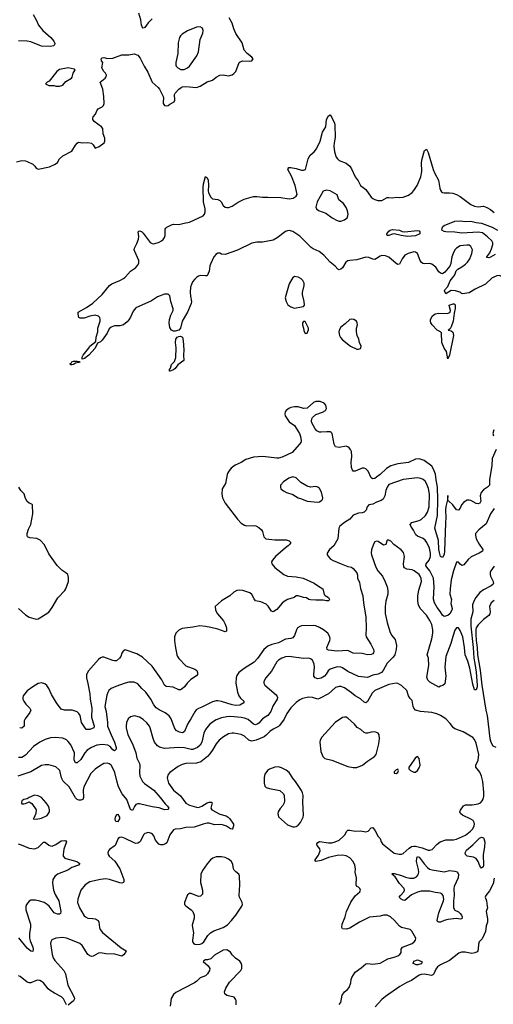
# Model space of a CAD drawing. Header units: inches. Extents: x 1834610 to 2027685, y 642842 to 774116.
# Tile 338 of 632: x 1942044 to 1947362, y 701850 to 712891. Entities that reach past the tile are written whole.
import ezdxf

# ---------------------------------------------------------------- set-up
doc = ezdxf.new("R2010")
doc.units = ezdxf.units.IN
doc.header["$MEASUREMENT"] = 0
doc.layers.add('B9740', color=7, linetype='Continuous')
doc.layers.add('B9741', color=7, linetype='Continuous')

msp = doc.modelspace()

# ---------------------------------------------------------------- linework, layer by layer
at = {"layer": 'B9740', "color": 5}
for points, elevation in [([(1944031, 710000), (1944010, 709982), (1943985, 709950), (1943963, 709890), (1943957, 709837), (1943961, 709790), (1943974, 709730), (1943970, 709710), (1943929, 709610), (1943869, 709511), (1943851, 709430), (1943830, 709411), (1943790, 709397), (1943770, 709399), (1943749, 709409), (1943730, 709438), (1943723, 709490), (1943727, 709527), (1943742, 709578), (1943767, 709630), (1943767, 709650), (1943741, 709730), (1943730, 709793), (1943710, 709812), (1943690, 709814), (1943670, 709811), (1943590, 709784), (1943523, 709737), (1943350, 709661), (1943317, 709623), (1943290, 709554), (1943270, 709525), (1943250, 709501), (1943210, 709469), (1943170, 709457), (1943110, 709456), (1943070, 709444), (1943050, 709424), (1943025, 709375), (1942970, 709297), (1942950, 709280), (1942917, 709263), (1942890, 709206), (1942819, 709130), (1942773, 709090), (1942745, 709085), (1942745, 709105), (1942756, 709130), (1942816, 709204), (1942830, 709230), (1942898, 709282), (1942903, 709330), (1942922, 709390), (1942922, 709430), (1942946, 709510), (1942947, 709530), (1942944, 709550), (1942930, 709566), (1942890, 709576), (1942830, 709565), (1942770, 709545), (1942724, 709544), (1942709, 709551), (1942699, 709590), (1942702, 709610), (1942796, 709664), (1942867, 709713), (1942971, 709809), (1943051, 709910), (1943080, 709930), (1943170, 709966), (1943211, 709990), (1943224, 710000)], 380), ([(1945113, 710000), (1945110, 709998), (1945070, 709929), (1945023, 709770), (1945036, 709730), (1945055, 709695), (1945087, 709670), (1945130, 709655), (1945210, 709669), (1945230, 709674), (1945242, 709690), (1945240, 709730), (1945220, 709810), (1945220, 709830), (1945240, 709910), (1945237, 709937), (1945225, 709965), (1945205, 709985), (1945177, 710000)], 420), ([(1947362, 710000), (1947350, 709995), (1947274, 709926), (1947157, 709870), (1947090, 709828), (1947016, 709816), (1947002, 709822), (1946997, 709830), (1946938, 709850), (1946890, 709854), (1946830, 709818), (1946825, 709825), (1946814, 709850), (1946818, 709862), (1946850, 709898), (1946879, 709961), (1946909, 710000)], 380), ([(1947392, 708070), (1947350, 707970), (1947347, 707890), (1947320, 707730), (1947318, 707670), (1947296, 707650), (1947250, 707619), (1947225, 707590), (1947214, 707550), (1947220, 707490), (1947210, 707468), (1947190, 707460), (1947170, 707464), (1947110, 707498), (1947090, 707504), (1947070, 707504), (1947030, 707482), (1947005, 707450), (1946990, 707415), (1946970, 707392), (1946950, 707395), (1946909, 707449), (1946857, 707497), (1946852, 707512), (1946850, 707555), (1946848, 707508), (1946830, 707433), (1946825, 707390), (1946830, 707310), (1946824, 707250), (1946815, 706930), (1946810, 706895), (1946790, 706861), (1946770, 706873), (1946758, 706918), (1946750, 706950), (1946745, 707050), (1946707, 707190), (1946735, 707330), (1946740, 707510), (1946736, 707650), (1946720, 707730), (1946713, 707793), (1946690, 707850), (1946670, 707883), (1946587, 707947), (1946530, 707965), (1946490, 707964), (1946410, 707924), (1946290, 707912), (1946210, 707888), (1946161, 707859), (1946090, 707792), (1946050, 707762), (1946030, 707747), (1946010, 707741), (1945990, 707753), (1945956, 707830), (1945930, 707855), (1945910, 707863), (1945890, 707861), (1945810, 707827), (1945790, 707830), (1945781, 707841), (1945770, 707870), (1945767, 707930), (1945774, 707994), (1945768, 708048), (1945760, 708070), (1945745, 708090), (1945730, 708101), (1945710, 708107), (1945630, 708095), (1945590, 708101), (1945575, 708130), (1945552, 708250), (1945541, 708261), (1945529, 708269), (1945491, 708271), (1945430, 708265), (1945410, 708267), (1945381, 708281), (1945361, 708301), (1945325, 708370), (1945321, 708390), (1945324, 708416), (1945330, 708430), (1945370, 708463), (1945444, 708490), (1945479, 708510), (1945489, 708530), (1945487, 708550), (1945480, 708570), (1945463, 708590), (1945418, 708610), (1945370, 708610), (1945343, 708597), (1945270, 708534), (1945230, 708529), (1945170, 708549), (1945130, 708549), (1945090, 708541), (1945065, 708530), (1945036, 708510), (1945026, 708494), (1945021, 708470), (1945023, 708450), (1945070, 708381), (1945130, 708341), (1945184, 708250), (1945198, 708218), (1945204, 708170), (1945201, 708150), (1945187, 708130), (1945102, 708038), (1944990, 707985), (1944950, 707974), (1944930, 707974), (1944774, 707994), (1944670, 707985), (1944582, 707958), (1944530, 707925), (1944465, 707895), (1944420, 707860), (1944393, 707830), (1944381, 707810), (1944374, 707790), (1944356, 707690), (1944318, 707630), (1944313, 707570), (1944322, 707530), (1944350, 707470), (1944490, 707289), (1944530, 707245), (1944570, 707222), (1944590, 707217), (1944670, 707220), (1944695, 707215), (1944730, 707195), (1944759, 707170), (1944771, 707150), (1944785, 707090), (1944809, 707069), (1944910, 707057), (1945037, 707057), (1945068, 707048), (1945087, 707030), (1945077, 707010), (1945059, 706990), (1945030, 706970), (1944915, 706870), (1944883, 706830), (1944871, 706810), (1944876, 706790), (1944910, 706748), (1945011, 706671), (1945050, 706650), (1945150, 706643), (1945228, 706628), (1945350, 706574), (1945398, 706538), (1945449, 706509), (1945464, 706444), (1945474, 706434), (1945513, 706410), (1945521, 706390), (1945518, 706382), (1945510, 706374), (1945490, 706373), (1945450, 706381), (1945370, 706381), (1945310, 706386), (1945289, 706390), (1945266, 706406), (1945230, 706412), (1945170, 706431), (1945150, 706431), (1945127, 706413), (1945052, 706388), (1945013, 706367), (1944990, 706347), (1944930, 706277), (1944890, 706252), (1944870, 706259), (1944835, 706315), (1944810, 706336), (1944750, 706362), (1944690, 706376), (1944675, 706395), (1944650, 706447), (1944630, 706465), (1944550, 706490), (1944510, 706495), (1944482, 706490), (1944450, 706473), (1944403, 706430), (1944310, 706376), (1944239, 706310), (1944244, 706270), (1944266, 706230), (1944331, 706151), (1944353, 706113), (1944366, 706070), (1944367, 706033), (1944350, 706027), (1944270, 706057), (1944190, 706076), (1944130, 706087), (1944068, 706092), (1943990, 706078), (1943870, 706064), (1943830, 706047), (1943799, 706010), (1943784, 705970), (1943783, 705930), (1943788, 705870), (1943807, 705770), (1943816, 705750), (1943830, 705728), (1943910, 705647), (1944010, 705609), (1944032, 705592), (1944042, 705570), (1944041, 705550), (1944030, 705532), (1943967, 705493), (1943926, 705450), (1943896, 705410), (1943870, 705387), (1943850, 705376), (1943830, 705377), (1943766, 705406), (1943690, 705412), (1943670, 705430), (1943640, 705490), (1943530, 705643), (1943424, 705744), (1943360, 705780), (1943230, 705826), (1943205, 705810), (1943192, 705788), (1943180, 705750), (1943166, 705730), (1943130, 705703), (1943110, 705700), (1943090, 705704), (1942990, 705742), (1942970, 705742), (1942950, 705734), (1942930, 705718), (1942815, 705590), (1942795, 705550), (1942796, 705510), (1942809, 705449), (1942830, 705330), (1942834, 705270), (1942855, 705170), (1942852, 705070), (1942879, 704970), (1942875, 704950), (1942830, 704930), (1942790, 704930), (1942740, 705010), (1942722, 705090), (1942710, 705111), (1942690, 705130), (1942635, 705150), (1942547, 705147), (1942510, 705158), (1942459, 705230), (1942403, 705323), (1942372, 705392), (1942350, 705426), (1942325, 705445), (1942290, 705456), (1942250, 705447), (1942190, 705410), (1942130, 705365), (1942085, 705310), (1942079, 705290), (1942081, 705270), (1942090, 705250), (1942115, 705215), (1942159, 705170), (1942168, 705150), (1942159, 705121), (1942104, 705050), (1942096, 705030), (1942094, 704970), (1942070, 704946), (1942044, 704950)], 420), ([(1947366, 708290), (1947358, 708250), (1947363, 708223)], 420), ([(1947370, 707411), (1947329, 707350), (1947281, 707239), (1947198, 707170), (1947162, 707130), (1947160, 707110), (1947170, 707070), (1947202, 707010), (1947243, 706950), (1947239, 706930), (1947204, 706910), (1947112, 706868), (1947081, 706839), (1947030, 706777), (1947010, 706769), (1946990, 706784), (1946970, 706809), (1946950, 706809), (1946944, 706796), (1946916, 706710), (1946890, 706609), (1946878, 706510), (1946874, 706450), (1946891, 706391), (1946885, 706345), (1946900, 706290), (1946897, 706270), (1946872, 706230), (1946850, 706211), (1946810, 706198), (1946792, 706212), (1946770, 706250), (1946730, 706301), (1946702, 706350), (1946692, 706392), (1946699, 706530), (1946689, 706629), (1946650, 706710), (1946616, 706750), (1946605, 706770), (1946608, 706790), (1946643, 706830), (1946657, 706870), (1946657, 706910), (1946645, 706965), (1946616, 707030), (1946596, 707056), (1946573, 707073), (1946510, 707100), (1946493, 707113), (1946466, 707166), (1946434, 707210), (1946428, 707230), (1946448, 707252), (1946530, 707276), (1946553, 707287), (1946601, 707330), (1946624, 707370), (1946641, 707430), (1946645, 707570), (1946633, 707633), (1946613, 707690), (1946596, 707716), (1946574, 707734), (1946547, 707747), (1946510, 707755), (1946350, 707736), (1946190, 707677), (1946169, 707650), (1946156, 707610), (1946144, 707550), (1946125, 707515), (1946102, 707498), (1946050, 707480), (1946010, 707458), (1945966, 707450), (1945947, 707430), (1945933, 707390), (1945913, 707367), (1945890, 707360), (1945850, 707358), (1945790, 707333), (1945752, 707289), (1945690, 707254), (1945637, 707210), (1945628, 707190), (1945615, 707070), (1945570, 706990), (1945524, 706950), (1945498, 706910), (1945498, 706890), (1945506, 706874), (1945530, 706846), (1945565, 706825), (1945652, 706788), (1945730, 706760), (1945771, 706751), (1945790, 706736), (1945830, 706687), (1945837, 706663), (1945838, 706630), (1945859, 706579), (1945871, 706511), (1945896, 706430), (1945904, 706350), (1945932, 706192), (1945934, 706070), (1945929, 705990), (1945936, 705970), (1945988, 705890), (1946016, 705830), (1946022, 705810), (1946017, 705790), (1946010, 705781), (1945989, 705771), (1945950, 705768), (1945890, 705784), (1945790, 705788), (1945730, 705816), (1945610, 705810), (1945510, 705822), (1945497, 705830), (1945494, 705850), (1945527, 705930), (1945530, 705950), (1945528, 705970), (1945505, 706010), (1945455, 706050), (1945410, 706076), (1945370, 706093), (1945339, 706099), (1945210, 706095), (1945190, 706088), (1945164, 706070), (1945152, 706049), (1945130, 705987), (1945110, 705958), (1945090, 705950), (1945030, 705943), (1944950, 705904), (1944876, 705884), (1944830, 705866), (1944786, 705830), (1944714, 705726), (1944675, 705685), (1944563, 705617), (1944504, 705570), (1944484, 705536), (1944474, 705510), (1944472, 705450), (1944491, 705350), (1944505, 705310), (1944523, 705284), (1944562, 705250), (1944562, 705230), (1944515, 705205), (1944470, 705200), (1944430, 705208), (1944310, 705247), (1944270, 705254), (1944250, 705254), (1944210, 705243), (1944090, 705181), (1944050, 705167), (1944027, 705153), (1944009, 705131), (1943966, 705050), (1943928, 704990), (1943895, 704910), (1943881, 704899), (1943870, 704894), (1943840, 704900), (1943802, 704922), (1943782, 704950), (1943745, 705050), (1943723, 705083), (1943679, 705119), (1943610, 705151), (1943575, 705175), (1943549, 705209), (1943518, 705270), (1943459, 705350), (1943416, 705390), (1943370, 705444), (1943330, 705463), (1943270, 705462), (1943230, 705452), (1943125, 705415), (1943071, 705390), (1943046, 705370), (1943033, 705347), (1943024, 705316), (1943002, 705190), (1943014, 705134), (1943030, 705010), (1943031, 704970), (1943070, 704870), (1943110, 704790), (1943127, 704730), (1943126, 704710), (1943110, 704694), (1943090, 704702), (1943060, 704740), (1943034, 704754), (1942970, 704762), (1942910, 704754), (1942850, 704729), (1942802, 704698), (1942777, 704670), (1942730, 704594), (1942690, 704559), (1942670, 704556), (1942655, 704590), (1942658, 704670), (1942619, 704759), (1942590, 704796), (1942570, 704814), (1942530, 704833), (1942441, 704841), (1942390, 704839), (1942330, 704820), (1942270, 704790), (1942201, 704739), (1942110, 704644), (1942070, 704617), (1942030, 704616)], 440), ([(1942030, 706290), (1942110, 706219), (1942152, 706192), (1942230, 706169), (1942250, 706173), (1942290, 706193), (1942370, 706248), (1942410, 706298), (1942473, 706406), (1942550, 706490), (1942562, 706510), (1942592, 706590), (1942594, 706634), (1942584, 706670), (1942562, 706690), (1942517, 706717), (1942464, 706770), (1942370, 706903), (1942321, 707001), (1942274, 707054), (1942235, 707075), (1942160, 707080), (1942132, 707092), (1942127, 707107), (1942128, 707130), (1942143, 707177), (1942170, 707230), (1942193, 707350), (1942188, 707450), (1942179, 707459), (1942150, 707469), (1942128, 707488), (1942110, 707522), (1942093, 707573), (1942058, 707610), (1942036, 707650)], 420), ([(1947370, 706762), (1947333, 706710), (1947327, 706693), (1947326, 706670), (1947330, 706650), (1947361, 706590), (1947364, 706570), (1947359, 706561), (1947339, 706541), (1947250, 706498), (1947210, 706468), (1947166, 706410), (1947144, 706370), (1947129, 706330), (1947130, 706250), (1947111, 706169), (1947108, 706090), (1947137, 705850), (1947142, 705730), (1947156, 705670), (1947170, 705573), (1947181, 705430), (1947180, 705410), (1947170, 705375), (1947150, 705375), (1947130, 705438), (1947098, 705618), (1947076, 705696), (1947046, 705770), (1947040, 705850), (1947018, 705970), (1946990, 706043), (1946970, 706073), (1946950, 706072), (1946930, 706044), (1946906, 705974), (1946886, 705894), (1946827, 705750), (1946817, 705630), (1946830, 705530), (1946818, 705442), (1946796, 705424), (1946770, 705418), (1946750, 705407), (1946650, 705462), (1946625, 705485), (1946617, 705517), (1946636, 705650), (1946633, 705733), (1946619, 705770), (1946673, 705947), (1946682, 706010), (1946682, 706050), (1946672, 706110), (1946650, 706155), (1946610, 706215), (1946539, 706290), (1946521, 706330), (1946515, 706370), (1946516, 706430), (1946527, 706493), (1946554, 706590), (1946550, 706625), (1946541, 706650), (1946530, 706670), (1946475, 706710), (1946450, 706720), (1946390, 706730), (1946364, 706744), (1946357, 706757), (1946352, 706790), (1946363, 706870), (1946355, 706915), (1946327, 706947), (1946245, 707005), (1946210, 707043), (1946190, 707056), (1946170, 707054), (1946154, 707006), (1946130, 707000), (1946070, 707039), (1946050, 707043), (1946030, 707035), (1946016, 707010), (1945993, 706947), (1945989, 706911), (1945993, 706890), (1946042, 706750), (1946067, 706710), (1946118, 706650), (1946149, 706589), (1946169, 706530), (1946177, 706490), (1946178, 706450), (1946156, 706370), (1946146, 706310), (1946148, 706232), (1946170, 706131), (1946200, 706030), (1946218, 705990), (1946259, 705939), (1946275, 705875), (1946272, 705830), (1946255, 705770), (1946236, 705744), (1946170, 705677), (1946126, 705594), (1946105, 705570), (1946070, 705552), (1946010, 705540), (1945950, 705516), (1945850, 705524), (1945730, 705580), (1945670, 705622), (1945650, 705631), (1945610, 705634), (1945530, 705609), (1945509, 705590), (1945487, 705553), (1945465, 705530), (1945430, 705508), (1945390, 705499), (1945361, 705510), (1945348, 705528), (1945345, 705550), (1945354, 705630), (1945350, 705664), (1945330, 705708), (1945310, 705725), (1945290, 705730), (1945230, 705729), (1945070, 705749), (1945030, 705745), (1944988, 705732), (1944950, 705710), (1944930, 705690), (1944870, 705586), (1944809, 705510), (1944785, 705470), (1944784, 705450), (1944796, 705430), (1944922, 705322), (1944933, 705310), (1944939, 705290), (1944935, 705270), (1944887, 705193), (1944865, 705135), (1944831, 705090), (1944770, 705050), (1944730, 705004), (1944712, 704990), (1944690, 704983), (1944670, 704990), (1944610, 705044), (1944570, 705059), (1944530, 705065), (1944410, 705077), (1944370, 705075), (1944310, 705061), (1944250, 705039), (1944210, 705015), (1944174, 704986), (1944129, 704931), (1944110, 704890), (1944089, 704790), (1944070, 704755), (1944039, 704730), (1943990, 704708), (1943970, 704708), (1943894, 704726), (1943830, 704728), (1943670, 704718), (1943615, 704735), (1943590, 704750), (1943558, 704790), (1943542, 704830), (1943511, 704950), (1943501, 704970), (1943470, 705008), (1943430, 705043), (1943389, 705070), (1943350, 705082), (1943330, 705084), (1943290, 705074), (1943264, 705050), (1943245, 705010), (1943238, 704970), (1943239, 704950), (1943258, 704870), (1943310, 704770), (1943349, 704670), (1943360, 704610), (1943389, 704550), (1943393, 704530), (1943389, 704450), (1943395, 704410), (1943404, 704384), (1943424, 704350), (1943446, 704326), (1943550, 704251), (1943621, 704170), (1943678, 704098), (1943705, 704070), (1943717, 704050), (1943707, 704033), (1943670, 704032), (1943610, 704054), (1943530, 704066), (1943390, 704098), (1943370, 704097), (1943350, 704090), (1943332, 704068), (1943310, 704025), (1943290, 704035), (1943247, 704147), (1943193, 704210), (1943155, 704290), (1943134, 704354), (1943113, 704450), (1943090, 704496), (1943070, 704531), (1943050, 704548), (1943030, 704554), (1942990, 704550), (1942939, 704521), (1942890, 704487), (1942842, 704438), (1942765, 704290), (1942756, 704250), (1942759, 704170), (1942752, 704148), (1942730, 704138), (1942710, 704140), (1942690, 704148), (1942670, 704165), (1942600, 704290), (1942532, 704352), (1942514, 704390), (1942494, 704470), (1942484, 704484), (1942450, 704511), (1942370, 704537), (1942330, 704536), (1942290, 704527), (1942170, 704457), (1942025, 704410)], 460), ([(1947370, 706378), (1947338, 706350), (1947319, 706310), (1947326, 706250), (1947324, 706230), (1947311, 706209), (1947250, 706164), (1947190, 706105), (1947170, 706070), (1947166, 706054), (1947164, 705996), (1947168, 705930), (1947181, 705850), (1947183, 705770), (1947216, 705596), (1947234, 705430), (1947277, 705150), (1947292, 705090), (1947322, 704830), (1947333, 704790), (1947358, 704750), (1947390, 704732)], 480), ([(1945630, 701848), (1945650, 701870), (1945666, 701954), (1945690, 701989), (1945724, 702016), (1945742, 702038), (1945762, 702090), (1945767, 702130), (1945774, 702150), (1945810, 702212), (1945880, 702260), (1945930, 702304), (1945950, 702309), (1946010, 702300), (1946090, 702310), (1946179, 702361), (1946250, 702379), (1946290, 702395), (1946314, 702410), (1946328, 702430), (1946328, 702470), (1946341, 702490), (1946450, 702533), (1946472, 702550), (1946487, 702570), (1946492, 702590), (1946447, 702670), (1946430, 702687), (1946330, 702710), (1946310, 702726), (1946253, 702790), (1946206, 702830), (1946170, 702850), (1946130, 702850), (1946090, 702840), (1945970, 702828), (1945860, 702770), (1945750, 702703), (1945710, 702691), (1945670, 702696), (1945661, 702710), (1945666, 702750), (1945700, 702830), (1945715, 702890), (1945763, 702997), (1945810, 703068), (1945862, 703110), (1945869, 703130), (1945864, 703150), (1945850, 703164), (1945830, 703172), (1945821, 703190), (1945826, 703270), (1945812, 703330), (1945815, 703370), (1945807, 703410), (1945787, 703450), (1945751, 703491), (1945710, 703515), (1945670, 703524), (1945610, 703520), (1945510, 703496), (1945430, 703464), (1945370, 703452), (1945361, 703461), (1945360, 703470), (1945398, 703522), (1945417, 703570), (1945414, 703594), (1945386, 703630), (1945380, 703650), (1945390, 703666), (1945410, 703674), (1945510, 703661), (1945550, 703662), (1945587, 703670), (1945630, 703690), (1945677, 703730), (1945696, 703750), (1945717, 703790), (1945730, 703801), (1945750, 703802), (1945810, 703792), (1945870, 703797), (1945930, 703783), (1945956, 703790), (1945990, 703828), (1946010, 703831), (1946037, 703797), (1946070, 703733), (1946091, 703711), (1946104, 703670), (1946117, 703650), (1946250, 703544), (1946306, 703534), (1946330, 703534), (1946350, 703540), (1946418, 703602), (1946442, 703618), (1946470, 703625), (1946490, 703624), (1946563, 703603), (1946630, 703577), (1946650, 703577), (1946674, 703586), (1946730, 703647), (1946765, 703670), (1946830, 703693), (1946914, 703694), (1946950, 703701), (1947050, 703748), (1947104, 703790), (1947130, 703819), (1947147, 703850), (1947151, 703870), (1947148, 703890), (1947135, 703910), (1947110, 703926), (1947017, 703970), (1946995, 703990), (1946986, 704010), (1946992, 704028), (1947026, 704074), (1947050, 704088), (1947126, 704086), (1947190, 704098), (1947218, 704110), (1947237, 704130), (1947248, 704150), (1947255, 704185), (1947255, 704230), (1947245, 704350), (1947230, 704410), (1947210, 704454), (1947167, 704510), (1947167, 704530), (1947192, 704588), (1947200, 704650), (1947170, 704780), (1947150, 704821), (1947130, 704841), (1947024, 704904), (1946930, 704938), (1946915, 704950), (1946879, 704999), (1946830, 705050), (1946767, 705087), (1946727, 705107), (1946670, 705123), (1946545, 705135), (1946490, 705150), (1946469, 705170), (1946461, 705190), (1946450, 705258), (1946430, 705278), (1946410, 705310), (1946391, 705370), (1946330, 705425), (1946290, 705447), (1946270, 705450), (1946190, 705437), (1946030, 705368), (1946001, 705339), (1945950, 705246), (1945930, 705232), (1945910, 705238), (1945870, 705275), (1945810, 705308), (1945770, 705343), (1945690, 705398), (1945650, 705414), (1945630, 705415), (1945590, 705401), (1945510, 705332), (1945410, 705279), (1945390, 705273), (1945330, 705291), (1945290, 705293), (1945221, 705279), (1945190, 705264), (1945150, 705233), (1945090, 705174), (1945044, 705110), (1945012, 705048), (1944963, 704977), (1944950, 704965), (1944890, 704936), (1944853, 704910), (1944813, 704867), (1944790, 704851), (1944699, 704810), (1944650, 704802), (1944618, 704810), (1944570, 704855), (1944530, 704875), (1944450, 704892), (1944428, 704892), (1944390, 704881), (1944332, 704848), (1944285, 704810), (1944250, 704770), (1944214, 704706), (1944180, 704660), (1944151, 704629), (1944079, 704570), (1944030, 704553), (1943911, 704551), (1943870, 704540), (1943822, 704518), (1943730, 704450), (1943710, 704425), (1943699, 704390), (1943715, 704330), (1943770, 704250), (1943848, 704188), (1943910, 704105), (1943950, 704082), (1944030, 704059), (1944050, 704057), (1944090, 704073), (1944150, 704111), (1944170, 704118), (1944197, 704117), (1944205, 704110), (1944192, 704050), (1944202, 704030), (1944290, 703982), (1944362, 703962), (1944384, 703950), (1944404, 703930), (1944444, 703870), (1944444, 703850), (1944436, 703824), (1944430, 703815), (1944410, 703818), (1944366, 703846), (1944321, 703861), (1944290, 703865), (1944230, 703862), (1944170, 703880), (1944150, 703880), (1944106, 703870), (1944004, 703836), (1943910, 703832), (1943850, 703819), (1943790, 703814), (1943770, 703807), (1943731, 703750), (1943698, 703662), (1943681, 703650), (1943650, 703639), (1943630, 703637), (1943607, 703647), (1943570, 703690), (1943550, 703739), (1943537, 703757), (1943526, 703766), (1943490, 703776), (1943450, 703766), (1943433, 703750), (1943400, 703680), (1943390, 703667), (1943370, 703656), (1943350, 703654), (1943330, 703659), (1943230, 703710), (1943190, 703724), (1943170, 703722), (1943151, 703709), (1943115, 703630), (1943054, 703586), (1943042, 703570), (1943035, 703550), (1943038, 703530), (1943050, 703511), (1943114, 703454), (1943170, 703370), (1943212, 703250), (1943214, 703226), (1943210, 703214), (1943192, 703208), (1943170, 703211), (1943051, 703251), (1943010, 703256), (1942950, 703250), (1942830, 703223), (1942778, 703190), (1942731, 703130), (1942697, 703030), (1942694, 702990), (1942715, 702930), (1942770, 702842), (1942782, 702830), (1942810, 702816), (1942867, 702813), (1942890, 702808), (1942925, 702790), (1942933, 702770), (1942939, 702710), (1942948, 702688), (1942975, 702655), (1943183, 702483), (1943241, 702450), (1943233, 702430), (1943210, 702404), (1943190, 702390), (1943113, 702413), (1943010, 702417), (1942950, 702427), (1942930, 702424), (1942870, 702389), (1942850, 702386), (1942830, 702393), (1942810, 702410), (1942747, 702510), (1942719, 702530), (1942675, 702550), (1942570, 702590), (1942530, 702599), (1942450, 702590), (1942406, 702574), (1942393, 702550), (1942390, 702530), (1942408, 702410), (1942420, 702370), (1942440, 702340), (1942539, 702230), (1942558, 702190), (1942586, 702066), (1942655, 701930), (1942660, 701910), (1942650, 701890), (1942590, 701842)], 480), ([(1942029, 703649), (1942060, 703640), (1942150, 703600), (1942210, 703595), (1942251, 703609), (1942310, 703667), (1942330, 703667), (1942370, 703636), (1942390, 703627), (1942410, 703625), (1942450, 703643), (1942510, 703682), (1942550, 703688), (1942562, 703682), (1942568, 703670), (1942541, 703590), (1942531, 703530), (1942532, 703510), (1942550, 703490), (1942564, 703484), (1942686, 703450), (1942719, 703430), (1942705, 703410), (1942630, 703384), (1942584, 703356), (1942470, 703310), (1942437, 703283), (1942416, 703250), (1942412, 703210), (1942424, 703130), (1942442, 703082), (1942483, 703010), (1942505, 702890), (1942503, 702870), (1942496, 702864), (1942490, 702859), (1942470, 702860), (1942430, 702876), (1942374, 702950), (1942353, 702970), (1942319, 702990), (1942270, 703008), (1942223, 703017), (1942170, 703017), (1942150, 703007), (1942122, 702970), (1942112, 702948), (1942112, 702910), (1942165, 702750), (1942165, 702710), (1942154, 702646), (1942156, 702590), (1942162, 702562), (1942190, 702490), (1942194, 702466), (1942190, 702442), (1942170, 702445), (1942130, 702480), (1942035, 702595)], 460), ([(1947370, 703266), (1947359, 703201), (1947319, 703121), (1947279, 703070), (1947271, 703050), (1947284, 703010), (1947294, 702950), (1947296, 702930), (1947283, 702890), (1947298, 702810), (1947296, 702770), (1947282, 702730), (1947275, 702665), (1947235, 702585), (1947202, 702550), (1947196, 702524), (1947193, 702467), (1947189, 702451), (1947180, 702440), (1947154, 702426), (1947120, 702420), (1947046, 702434), (1947006, 702434), (1946975, 702425), (1946870, 702343), (1946768, 702292), (1946736, 702270), (1946716, 702244), (1946694, 702190), (1946681, 702179), (1946666, 702174), (1946590, 702188), (1946550, 702184), (1946530, 702177), (1946443, 702117), (1946390, 702093), (1946312, 702048), (1946150, 701936), (1946110, 701903), (1946037, 701823)], 480), ([(1944475, 701845), (1944474, 701894), (1944469, 701909), (1944454, 701930), (1944369, 701950), (1944347, 701967), (1944343, 701990), (1944358, 702030), (1944400, 702100), (1944526, 702230), (1944537, 702250), (1944539, 702290), (1944532, 702312), (1944515, 702335), (1944467, 702367), (1944430, 702405), (1944410, 702433), (1944370, 702460), (1944330, 702458), (1944230, 702400), (1944190, 702359), (1944151, 702349), (1944130, 702349), (1944110, 702338), (1944105, 702330), (1944161, 702281), (1944179, 702250), (1944177, 702230), (1944153, 702190), (1944129, 702171), (1944070, 702146), (1944034, 702110), (1944008, 702092), (1943797, 701983), (1943770, 701961), (1943744, 701916), (1943732, 701830)], 520), ([(1942570, 701845), (1942536, 701910), (1942515, 701935), (1942434, 701974), (1942385, 702005), (1942364, 702024), (1942310, 702090), (1942290, 702106), (1942270, 702116), (1942241, 702119), (1942170, 702092), (1942150, 702091), (1942130, 702100), (1942050, 702160), (1942030, 702169)], 480)]:
    msp.add_lwpolyline(points, dxfattribs=dict(at, elevation=elevation))
for points, elevation in [([(1946850, 709089), (1946838, 709170), (1946810, 709207), (1946782, 709270), (1946779, 709379), (1946770, 709390), (1946730, 709408), (1946676, 709470), (1946662, 709490), (1946656, 709510), (1946658, 709530), (1946678, 709570), (1946710, 709594), (1946750, 709599), (1946845, 709595), (1946874, 709606), (1946879, 709610), (1946881, 709630), (1946869, 709670), (1946868, 709690), (1946910, 709705), (1946924, 709704), (1946934, 709694), (1946934, 709654), (1946922, 709598), (1946912, 709510), (1946890, 709448), (1946876, 709424), (1946854, 709410), (1946890, 709403), (1946907, 709387), (1946914, 709350), (1946870, 709128)], 380), ([(1945230, 709508), (1945218, 709490), (1945218, 709470), (1945232, 709430), (1945233, 709407), (1945250, 709372), (1945270, 709374), (1945287, 709413), (1945288, 709430), (1945250, 709506)], 420), ([(1945770, 709534), (1945750, 709529), (1945700, 709480), (1945650, 709444), (1945632, 709410), (1945627, 709390), (1945634, 709350), (1945646, 709326), (1945670, 709302), (1945759, 709230), (1945830, 709198), (1945850, 709196), (1945870, 709204), (1945876, 709210), (1945879, 709230), (1945860, 709270), (1945851, 709310), (1945834, 709350), (1945825, 709390), (1945827, 709430), (1945836, 709470), (1945833, 709493), (1945824, 709510), (1945795, 709530)], 420), ([(1943730, 708949), (1943726, 708950), (1943727, 708970), (1943737, 708983), (1943750, 709024), (1943781, 709059), (1943796, 709104), (1943800, 709210), (1943794, 709270), (1943799, 709310), (1943812, 709330), (1943830, 709339), (1943850, 709341), (1943871, 709330), (1943880, 709290), (1943886, 709190), (1943882, 709130), (1943886, 709070), (1943818, 709022), (1943790, 708981), (1943770, 708964)], 380), ([(1942630, 709019), (1942620, 709020), (1942609, 709030), (1942622, 709038), (1942630, 709053), (1942650, 709061), (1942690, 709062), (1942716, 709056), (1942718, 709050), (1942710, 709045), (1942670, 709038), (1942650, 709026)], 380), ([(1945110, 707763), (1945067, 707750), (1945007, 707710), (1944971, 707670), (1944971, 707650), (1944978, 707630), (1945006, 707606), (1945038, 707590), (1945110, 707568), (1945170, 707531), (1945210, 707519), (1945272, 707490), (1945390, 707479), (1945410, 707484), (1945438, 707502), (1945445, 707510), (1945447, 707530), (1945431, 707591), (1945410, 707632), (1945390, 707650), (1945370, 707655), (1945310, 707649), (1945270, 707659), (1945202, 707702), (1945150, 707755)], 440), ([(1945690, 705070), (1945670, 705066), (1945587, 705010), (1945436, 704844), (1945418, 704810), (1945413, 704790), (1945426, 704686), (1945447, 704630), (1945470, 704608), (1945550, 704587), (1945730, 704518), (1945790, 704504), (1945830, 704507), (1945892, 704530), (1945950, 704578), (1946029, 704630), (1946045, 704650), (1946075, 704770), (1946083, 704830), (1946079, 704870), (1946068, 704889), (1946030, 704904), (1945990, 704901), (1945950, 704892), (1945930, 704892), (1945910, 704899), (1945873, 704933), (1945835, 704955), (1945805, 704990), (1945730, 705058), (1945710, 705068)], 520), ([(1946510, 704628), (1946485, 704610), (1946430, 704526), (1946414, 704510), (1946414, 704490), (1946432, 704472), (1946470, 704452), (1946490, 704452), (1946510, 704471), (1946530, 704501), (1946541, 704530), (1946530, 704606)], 520), ([(1944950, 704511), (1944910, 704508), (1944850, 704487), (1944825, 704470), (1944795, 704430), (1944788, 704392), (1944788, 704330), (1944797, 704297), (1944810, 704282), (1944850, 704271), (1944947, 704253), (1944966, 704246), (1945007, 704210), (1945015, 704190), (1945017, 704130), (1945013, 704110), (1945000, 704080), (1944970, 704045), (1944948, 704010), (1944942, 703990), (1944950, 703952), (1945050, 703864), (1945110, 703841), (1945130, 703839), (1945150, 703845), (1945170, 703859), (1945198, 703890), (1945227, 703950), (1945231, 703970), (1945224, 704116), (1945226, 704190), (1945221, 704221), (1945210, 704249), (1945141, 704350), (1945107, 704390), (1945086, 704426), (1945068, 704448), (1945035, 704475), (1944983, 704503)], 520), ([(1946290, 704486), (1946270, 704478), (1946250, 704458), (1946250, 704442), (1946270, 704438), (1946288, 704450), (1946298, 704470)], 520), ([(1942210, 704195), (1942151, 704170), (1942130, 704153), (1942090, 704145), (1942068, 704130), (1942063, 704110), (1942070, 704098), (1942090, 704097), (1942110, 704101), (1942150, 704121), (1942181, 704101), (1942230, 704030), (1942227, 703990), (1942202, 703938), (1942194, 703930), (1942230, 703927), (1942290, 703938), (1942352, 703968), (1942379, 704010), (1942379, 704030), (1942377, 704050), (1942369, 704070), (1942343, 704110), (1942290, 704169), (1942250, 704189)], 480), ([(1943150, 703977), (1943130, 703974), (1943115, 703950), (1943111, 703930), (1943118, 703910), (1943124, 703904), (1943150, 703901), (1943169, 703930), (1943169, 703950)], 480), ([(1947230, 703378), (1947210, 703401), (1947193, 703450), (1947170, 703484), (1947139, 703499), (1947070, 703510), (1947050, 703530), (1947044, 703550), (1947060, 703580), (1947130, 703637), (1947207, 703713), (1947230, 703726), (1947250, 703717), (1947256, 703710), (1947268, 703668), (1947264, 703616), (1947249, 703530), (1947251, 703409), (1947247, 703393)], 460), ([(1946810, 703335), (1946870, 703349), (1946930, 703344), (1946955, 703335), (1946970, 703310), (1946967, 703270), (1946922, 703170), (1946918, 703150), (1946923, 703070), (1946916, 703010), (1946914, 702930), (1946930, 702906), (1946970, 702887), (1946990, 702870), (1947006, 702850), (1947013, 702830), (1947010, 702810), (1946995, 702805), (1946950, 702814), (1946850, 702802), (1946811, 702790), (1946770, 702771), (1946750, 702770), (1946737, 702777), (1946731, 702790), (1946734, 702810), (1946750, 702874), (1946802, 703010), (1946805, 703030), (1946798, 703070), (1946784, 703090), (1946770, 703097), (1946710, 703102), (1946650, 703117), (1946550, 703120), (1946510, 703108), (1946444, 703076), (1946370, 703013), (1946350, 703016), (1946327, 703030), (1946306, 703050), (1946318, 703070), (1946357, 703110), (1946364, 703130), (1946362, 703150), (1946310, 703204), (1946259, 703279), (1946223, 703310), (1946230, 703315), (1946250, 703316), (1946330, 703296), (1946375, 703275), (1946424, 703264), (1946470, 703266), (1946501, 703279), (1946519, 703301), (1946526, 703330), (1946522, 703362), (1946500, 703450), (1946502, 703490), (1946510, 703506), (1946530, 703500), (1946584, 703424), (1946623, 703383), (1946646, 703366), (1946677, 703357)], 460), ([(1944310, 703502), (1944250, 703502), (1944213, 703487), (1944187, 703470), (1944150, 703427), (1944095, 703350), (1944078, 703310), (1944075, 703215), (1944098, 703130), (1944095, 703085), (1944076, 703064), (1944050, 703058), (1943970, 703092), (1943950, 703092), (1943930, 703076), (1943920, 703060), (1943894, 702990), (1943896, 702970), (1943910, 702953), (1943971, 702910), (1943990, 702890), (1944005, 702850), (1944003, 702817), (1943982, 702738), (1943983, 702710), (1943996, 702650), (1943983, 702570), (1943985, 702550), (1943995, 702535), (1944010, 702524), (1944030, 702519), (1944070, 702523), (1944090, 702532), (1944111, 702549), (1944158, 702622), (1944187, 702653), (1944225, 702675), (1944330, 702710), (1944378, 702742), (1944424, 702790), (1944470, 702848), (1944538, 702950), (1944545, 702970), (1944542, 702990), (1944513, 703050), (1944510, 703070), (1944515, 703190), (1944513, 703290), (1944503, 703310), (1944470, 703334), (1944454, 703354), (1944446, 703370), (1944438, 703418), (1944421, 703450), (1944390, 703476), (1944350, 703495)], 520), ([(1946494, 702294), (1946458, 702310), (1946466, 702314), (1946470, 702332), (1946510, 702347), (1946561, 702330), (1946559, 702310), (1946550, 702305), (1946514, 702294)], 460)]:
    msp.add_lwpolyline(points, close=True, dxfattribs=dict(at, elevation=elevation))
at = {"layer": 'B9741', "color": 5}
for points, elevation in [([(1942010, 711295), (1942070, 711310), (1942110, 711308), (1942130, 711302), (1942190, 711272), (1942213, 711250), (1942230, 711225), (1942250, 711214), (1942378, 711242), (1942444, 711270), (1942469, 711290), (1942493, 711330), (1942530, 711364), (1942630, 711417), (1942670, 711482), (1942690, 711507), (1942704, 711516), (1942750, 711510), (1942810, 711515), (1942850, 711507), (1942869, 711489), (1942890, 711451), (1942938, 711470), (1942993, 711510), (1943000, 711530), (1943001, 711561), (1942982, 711610), (1942978, 711670), (1942964, 711690), (1942880, 711750), (1942865, 711770), (1942864, 711784), (1942870, 711800), (1942895, 711830), (1942912, 711870), (1942926, 711890), (1942970, 711915), (1942984, 711930), (1942993, 711950), (1942990, 712030), (1942978, 712110), (1942946, 712190), (1943005, 712235), (1943016, 712250), (1943018, 712270), (1943007, 712290), (1942989, 712309), (1942968, 712350), (1942976, 712410), (1942964, 712430), (1942958, 712450), (1942970, 712462), (1942990, 712466), (1943030, 712457), (1943090, 712460), (1943190, 712498), (1943270, 712498), (1943330, 712507), (1943370, 712491), (1943398, 712458), (1943440, 712370), (1943484, 712304), (1943531, 712191), (1943599, 712130), (1943614, 712110), (1943656, 712030), (1943660, 712010), (1943654, 711970), (1943656, 711950), (1943669, 711930), (1943690, 711923), (1943710, 711927), (1943730, 711945), (1943778, 711970), (1943786, 711990), (1943783, 712050), (1943790, 712065), (1943830, 712110), (1943856, 712130), (1943870, 712137), (1943910, 712142), (1944030, 712129), (1944070, 712146), (1944150, 712192), (1944210, 712214), (1944250, 712245), (1944290, 712267), (1944329, 712271), (1944390, 712262), (1944430, 712271), (1944450, 712286), (1944470, 712311), (1944510, 712410), (1944521, 712419), (1944551, 712429), (1944630, 712427), (1944649, 712430), (1944665, 712450), (1944650, 712470), (1944598, 712510), (1944566, 712550), (1944542, 712630), (1944470, 712734), (1944447, 712787), (1944430, 712853), (1944396, 712910)], 420), ([(1942195, 712950), (1942229, 712890), (1942256, 712830), (1942303, 712770), (1942395, 712690), (1942429, 712650), (1942437, 712623), (1942434, 712610), (1942422, 712598), (1942390, 712590), (1942290, 712595), (1942270, 712600), (1942170, 712643), (1942130, 712650), (1942030, 712654)], 420), ([(1943530, 712899), (1943486, 712854), (1943450, 712804), (1943430, 712797), (1943419, 712810), (1943412, 712830), (1943405, 712890), (1943382, 712962)], 420), ([(1943224, 710000), (1943233, 710007), (1943290, 710070), (1943346, 710110), (1943367, 710133), (1943381, 710159), (1943383, 710190), (1943336, 710290), (1943331, 710310), (1943334, 710330), (1943360, 710380), (1943379, 710430), (1943381, 710461), (1943376, 710510), (1943381, 710519), (1943390, 710522), (1943410, 710514), (1943430, 710498), (1943510, 710393), (1943530, 710381), (1943550, 710376), (1943610, 710396), (1943638, 710410), (1943655, 710425), (1943671, 710449), (1943676, 710470), (1943679, 710541), (1943686, 710554), (1943697, 710563), (1943750, 710590), (1943770, 710596), (1943830, 710593), (1943890, 710610), (1943950, 710621), (1944103, 710690), (1944120, 710710), (1944125, 710735), (1944126, 710770), (1944108, 710850), (1944103, 711010), (1944109, 711050), (1944130, 711131), (1944150, 711117), (1944161, 711090), (1944165, 711030), (1944160, 710970), (1944165, 710950), (1944190, 710900), (1944210, 710880), (1944270, 710874), (1944290, 710864), (1944307, 710847), (1944330, 710806), (1944350, 710790), (1944370, 710784), (1944390, 710785), (1944430, 710800), (1944496, 710844), (1944563, 710877), (1944670, 710907), (1944710, 710908), (1944770, 710900), (1944830, 710902), (1944975, 710895), (1945070, 710880), (1945113, 710890), (1945149, 710910), (1945161, 710930), (1945138, 711030), (1945095, 711135), (1945053, 711210), (1945057, 711223), (1945067, 711233), (1945090, 711235), (1945150, 711223), (1945210, 711202), (1945230, 711202), (1945253, 711210), (1945283, 711330), (1945307, 711370), (1945352, 711408), (1945378, 711442), (1945416, 711530), (1945443, 711630), (1945480, 711690), (1945490, 711771), (1945510, 711812), (1945530, 711822), (1945550, 711792), (1945578, 711730), (1945582, 711710), (1945588, 711570), (1945575, 711510), (1945573, 711473), (1945578, 711410), (1945599, 711350), (1945613, 711330), (1945633, 711313), (1945710, 711281), (1945750, 711247), (1945770, 711220), (1945810, 711129), (1945843, 711083), (1945870, 711033), (1945930, 710988), (1945990, 710902), (1946010, 710885), (1946033, 710873), (1946065, 710865), (1946110, 710862), (1946170, 710896), (1946190, 710898), (1946230, 710893), (1946270, 710902), (1946310, 710898), (1946350, 710900), (1946410, 710924), (1946450, 710952), (1946470, 710974), (1946506, 711030), (1946549, 711130), (1946561, 711190), (1946556, 711290), (1946562, 711330), (1946590, 711425), (1946610, 711438), (1946630, 711401), (1946686, 711210), (1946705, 711165), (1946745, 711090), (1946762, 711002), (1946770, 710978), (1946781, 710961), (1946793, 710953), (1946809, 710949), (1946870, 710950), (1946906, 710946), (1946949, 710929), (1946988, 710908), (1947110, 710818), (1947150, 710799), (1947190, 710794), (1947250, 710799), (1947290, 710784), (1947330, 710762), (1947370, 710730)], 380), ([(1947383, 710257), (1947330, 710228), (1947310, 710222), (1947290, 710224), (1947288, 710230), (1947322, 710278), (1947340, 710320), (1947357, 710370), (1947355, 710390), (1947345, 710410), (1947297, 710457), (1947239, 710499), (1947190, 710509), (1947010, 710498), (1946930, 710508), (1946830, 710512), (1946810, 710516), (1946784, 710530), (1946786, 710554), (1946795, 710570), (1946810, 710581), (1946929, 710631), (1946990, 710636), (1947050, 710628), (1947110, 710633), (1947170, 710616), (1947230, 710608), (1947350, 710564), (1947408, 710530)], 360), ([(1946909, 710000), (1946930, 710028), (1946946, 710074), (1946965, 710095), (1947010, 710119), (1947050, 710148), (1947071, 710170), (1947098, 710210), (1947122, 710270), (1947128, 710310), (1947110, 710349), (1947090, 710362), (1947064, 710364), (1946990, 710353), (1946948, 710330), (1946930, 710310), (1946910, 710269), (1946897, 710230), (1946884, 710156), (1946875, 710125), (1946819, 710061), (1946790, 710041), (1946767, 710047), (1946750, 710065), (1946717, 710117), (1946673, 710150), (1946650, 710157), (1946590, 710153), (1946570, 710157), (1946552, 710172), (1946541, 710190), (1946510, 710267), (1946490, 710284), (1946470, 710288), (1946407, 710270), (1946369, 710251), (1946339, 710210), (1946310, 710150), (1946290, 710146), (1946270, 710156), (1946190, 710226), (1946150, 710241), (1946110, 710245), (1946090, 710239), (1946050, 710211), (1946030, 710203), (1946010, 710206), (1945965, 710225), (1945930, 710229), (1945830, 710196), (1945750, 710192), (1945730, 710186), (1945707, 710170), (1945670, 710110), (1945650, 710092), (1945630, 710084), (1945615, 710095), (1945586, 710126), (1945530, 710171), (1945460, 710250), (1945407, 710290), (1945341, 710321), (1945317, 710337), (1945190, 710464), (1945110, 710514), (1945070, 710526), (1945050, 710524), (1945030, 710515), (1944936, 710444), (1944890, 710420), (1944770, 710397), (1944705, 710395), (1944650, 710383), (1944490, 710306), (1944350, 710258), (1944310, 710263), (1944290, 710273), (1944270, 710273), (1944250, 710263), (1944225, 710230), (1944186, 710150), (1944178, 710130), (1944170, 710069), (1944150, 710019), (1944130, 710017), (1944070, 710024), (1944050, 710016), (1944031, 710000)], 380), ([(1947474, 710000), (1947470, 710002), (1947430, 710021), (1947401, 710019), (1947362, 710000)], 380), ([(1945177, 710000), (1945170, 710004), (1945130, 710010), (1945113, 710000)], 420)]:
    msp.add_lwpolyline(points, dxfattribs=dict(at, elevation=elevation))
for points, elevation in [([(1944071, 712811), (1944030, 712806), (1943930, 712766), (1943869, 712730), (1943848, 712710), (1943838, 712690), (1943825, 712630), (1943821, 712510), (1943799, 712410), (1943799, 712379), (1943802, 712370), (1943819, 712350), (1943853, 712333), (1943890, 712333), (1943930, 712349), (1943951, 712370), (1944033, 712487), (1944053, 712530), (1944071, 712669), (1944099, 712741), (1944105, 712770), (1944095, 712795)], 440), ([(1942590, 712351), (1942490, 712332), (1942461, 712310), (1942377, 712203), (1942354, 712190), (1942334, 712170), (1942373, 712153), (1942430, 712152), (1942450, 712145), (1942490, 712146), (1942530, 712158), (1942563, 712197), (1942625, 712235), (1942633, 712247), (1942643, 712290), (1942668, 712330), (1942657, 712337)], 440), ([(1945490, 710978), (1945451, 710969), (1945385, 710850), (1945370, 710790), (1945376, 710770), (1945399, 710750), (1945481, 710721), (1945551, 710670), (1945610, 710639), (1945630, 710633), (1945650, 710633), (1945690, 710646), (1945721, 710670), (1945730, 710690), (1945732, 710710), (1945726, 710746), (1945710, 710784), (1945678, 710830), (1945629, 710869), (1945610, 710926), (1945530, 710971)], 380), ([(1946370, 710510), (1946508, 710528), (1946530, 710522), (1946538, 710510), (1946538, 710490), (1946490, 710468), (1946400, 710460), (1946326, 710470), (1946250, 710489), (1946230, 710486), (1946190, 710470), (1946170, 710469), (1946165, 710490), (1946190, 710521), (1946202, 710530), (1946230, 710539), (1946308, 710532), (1946337, 710517)], 360)]:
    msp.add_lwpolyline(points, close=True, dxfattribs=dict(at, elevation=elevation))

doc.saveas('drawing.dxf')
